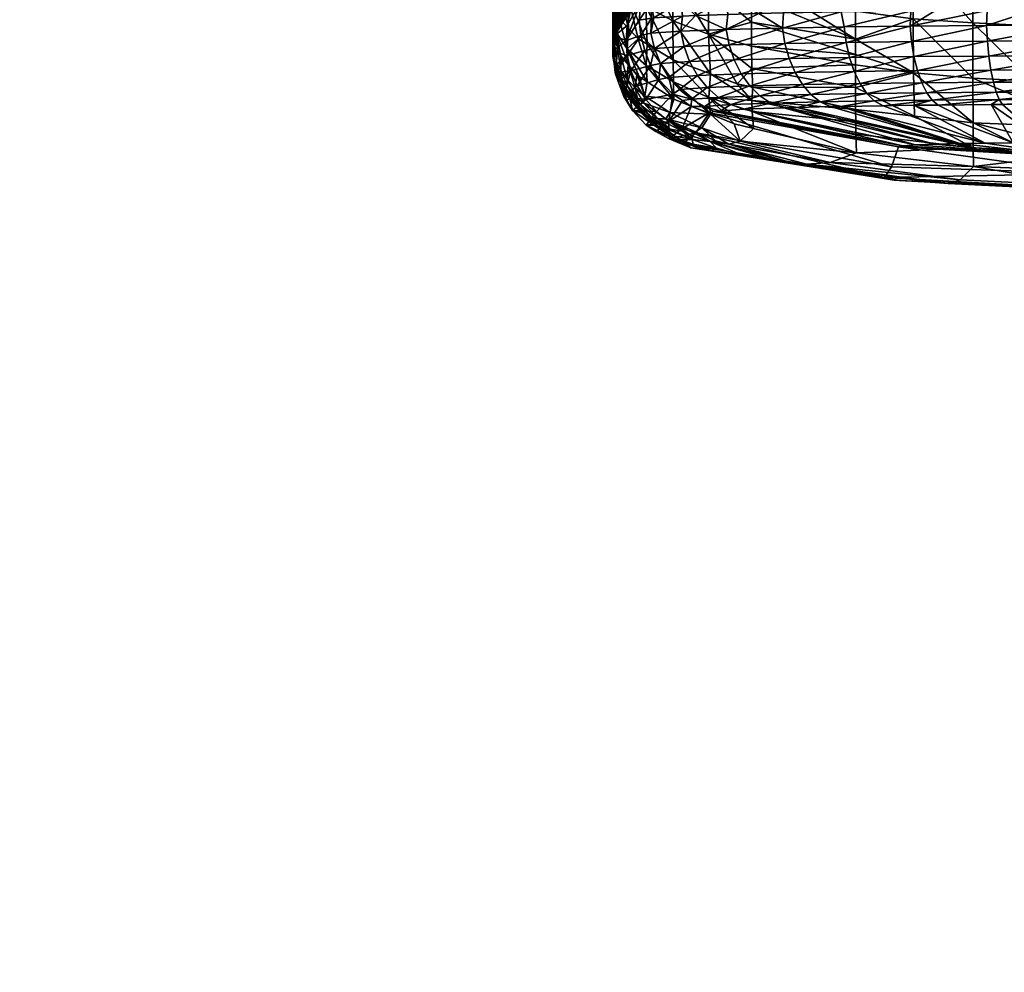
# Model space of a CAD drawing. Extents: x -0.024 to 0.113, y -0.114 to 0.101.
# Tile 311 of 656: x 0.068 to 0.087, y 0.021 to 0.039. Entities that reach past the tile are written whole.
import ezdxf

# ---------------------------------------------------------------- set-up
doc = ezdxf.new("R2010")
doc.units = 0
doc.layers.add('mesh', color=7, linetype='CONTINUOUS')

msp = doc.modelspace()

# ---------------------------------------------------------------- meshes
at = {"layer": 'mesh'}
mesh = msp.add_polyface(dxfattribs=at)
corners = [(0.019752, 0.00376, 0.100083), (0.019054, 0.004858, 0.100172), (0.019784, 0.012456, 0.00092), (0.07141, 0.039822, 0.181472), (0.071236, 0.039838, 0.181798), (0.071051, 0.039838, 0.183113), (0.07104, 0.039839, 0.184359), (0.071165, 0.039822, 0.184359), (0.016375, 0.006225, 0.119049), (0.016749, 0.007147, 0.111477), (0.01685, 0.007058, 0.111428), (0.015134, 0.008553, 0.112262), (0.018295, 0.005508, 0.110235), (0.016824, 0.007111, 0.111289), (0.016739, 0.007107, 0.111139), (0.018386, 0.005503, 0.110386), (0.018172, 0.005469, 0.110114), (0.016628, 0.007058, 0.111017), (0.018024, 0.005384, 0.110036), (0.016483, 0.006955, 0.11093), (0.016711, 0.006737, 0.100824), (0.015137, 0.008512, 0.100961), (0.016839, 0.006869, 0.100827), (0.018573, 0.005229, 0.100557), (0.017033, 0.007059, 0.100706), (0.017136, 0.007176, 0.100452), (0.015311, 0.008721, 0.100841), (0.018685, 0.005335, 0.100302), (0.020037, 0.003345, 0.10014), (0.022293, 0.007104, 0.00092), (0.021179, 0.001229, 0.099968), (0.016028, 0.017013, 0.00092), (0.016003, 0.00828, 0.10045), (0.018114, 0.004857, 0.100671), (0.015282, 0.007953, 0.100923), (0.07204, 0.046156, 0.181482), (0.070789, 0.04044, 0.181732), (0.070894, 0.040438, 0.180928), (0.071261, 0.039839, 0.187272), (0.07103, 0.039839, 0.185385), (0.070938, 0.039854, 0.185101), (0.071115, 0.039853, 0.18178), (0.071493, 0.040426, 0.178634), (0.070756, 0.040441, 0.18199), (0.070592, 0.040449, 0.185116), (0.070611, 0.040444, 0.183095), (0.070881, 0.040455, 0.187724), (0.071074, 0.040457, 0.188476), (0.070653, 0.040451, 0.185822), (0.07059, 0.040449, 0.185291), (0.070746, 0.039954, 0.185109), (0.071202, 0.039957, 0.188447), (0.070927, 0.039952, 0.181752), (0.070751, 0.040292, 0.181727), (0.071574, 0.040425, 0.17843), (0.07057, 0.040301, 0.185116), (0.071032, 0.040307, 0.188487), (0.070772, 0.040185, 0.18173), (0.071559, 0.040279, 0.178425), (0.07059, 0.040192, 0.185115), (0.07105, 0.040198, 0.188483), (0.070635, 0.040087, 0.185113), (0.070817, 0.040082, 0.181736), (0.071094, 0.040091, 0.188472), (0.071692, 0.039987, 0.17847), (0.071409, 0.039822, 0.187246)]
mesh.append_faces([[corners[k] for k in face] for face in [(0, 1, 2, 2), (3, 4, 5, 5), (5, 6, 7, 7), (8, 9, 10, 10), (11, 9, 8, 8), (12, 13, 14, 14), (15, 10, 13, 13), (16, 14, 17, 17), (18, 17, 19, 19), (20, 21, 22, 22), (23, 22, 24, 24), (25, 24, 26, 26), (27, 24, 25, 25), (28, 0, 2, 2), (29, 30, 2, 2), (31, 25, 32, 32), (31, 27, 25, 25), (2, 27, 31, 31), (2, 1, 27, 27), (20, 33, 34, 34), (35, 36, 37, 37), (38, 39, 40, 40), (5, 40, 6, 6), (5, 41, 40, 40), (4, 41, 5, 5), (37, 36, 42, 42), (36, 43, 44, 44), (43, 45, 44, 44), (44, 46, 47, 47), (44, 48, 46, 46), (49, 48, 44, 44), (40, 50, 51, 51), (41, 50, 40, 40), (41, 52, 50, 50), (36, 53, 54, 54), (36, 55, 53, 53), (44, 55, 36, 36), (44, 56, 55, 55), (47, 56, 44, 44), (53, 57, 58, 58), (53, 59, 57, 57), (55, 59, 53, 53), (55, 60, 59, 59), (56, 60, 55, 55), (57, 61, 62, 62), (59, 61, 57, 57), (59, 63, 61, 61), (60, 63, 59, 59), (51, 61, 63, 63), (50, 61, 51, 51), (50, 62, 61, 61), (52, 62, 50, 50), (52, 64, 62, 62), (65, 40, 39, 39), (7, 6, 40, 40)]])
mesh = msp.add_polyface(dxfattribs=at)
corners = [(0.0737, 0.039777, 0.192484), (0.075276, 0.039777, 0.194829), (0.0847, 0.039777, 0.20069), (0.079555, 0.040663, 0.064031), (0.079557, 0.039576, 0.064682), (0.079468, 0.039465, 0.064472), (0.079388, 0.03929, 0.062253), (0.07962, 0.03834, 0.062227), (0.079591, 0.039021, 0.061571), (0.079445, 0.038529, 0.062622), (0.079387, 0.040039, 0.061812), (0.079589, 0.039812, 0.061072), (0.079944, 0.038751, 0.060886), (0.079519, 0.038802, 0.065748), (0.079512, 0.038609, 0.066353), (0.079427, 0.03842, 0.066156), (0.079775, 0.039172, 0.066211), (0.079762, 0.03898, 0.066743), (0.079755, 0.038926, 0.067014), (0.079527, 0.038531, 0.066952), (0.079509, 0.038559, 0.066658), (0.079527, 0.039132, 0.065183), (0.079792, 0.03949, 0.065726), (0.07937, 0.038428, 0.065281), (0.079388, 0.038268, 0.063305), (0.079594, 0.037954, 0.062724), (0.079412, 0.038635, 0.062844), (0.079699, 0.038943, 0.069939), (0.07981, 0.039076, 0.069973), (0.079613, 0.038895, 0.070761), (0.079599, 0.038802, 0.069902), (0.079669, 0.038824, 0.069037), (0.079513, 0.038654, 0.069863), (0.07956, 0.038669, 0.068957), (0.079442, 0.038502, 0.069823), (0.079472, 0.038509, 0.068875), (0.079389, 0.038347, 0.069783), (0.079405, 0.038347, 0.068792), (0.079471, 0.038626, 0.070767), (0.079425, 0.038481, 0.07077), (0.079358, 0.038184, 0.068708), (0.079663, 0.038688, 0.08256), (0.07943, 0.038352, 0.06679), (0.07976, 0.03889, 0.067278), (0.079535, 0.038763, 0.070764), (0.07978, 0.038969, 0.082554), (0.079351, 0.038195, 0.070776), (0.079595, 0.038398, 0.082566), (0.079574, 0.038113, 0.082573), (0.079859, 0.038861, 0.09435)]
mesh.append_faces([[corners[k] for k in face] for face in [(0, 1, 2, 2), (3, 4, 5, 5), (6, 7, 8, 8), (9, 7, 6, 6), (8, 10, 6, 6), (8, 11, 10, 10), (12, 11, 8, 8), (13, 14, 15, 15), (16, 14, 13, 13), (16, 17, 14, 14), (18, 19, 20, 20), (21, 4, 22, 22), (23, 4, 21, 21), (23, 5, 4, 4), (13, 21, 16, 16), (13, 23, 21, 21), (15, 23, 13, 13), (14, 20, 15, 15), (14, 18, 20, 20), (17, 18, 14, 14), (24, 25, 9, 9), (26, 24, 9, 9), (25, 7, 9, 9), (27, 28, 29, 29), (30, 31, 27, 27), (32, 31, 30, 30), (32, 33, 31, 31), (34, 33, 32, 32), (34, 35, 33, 33), (36, 35, 34, 34), (36, 37, 35, 35), (38, 32, 30, 30), (39, 32, 38, 38), (39, 34, 32, 32), (37, 19, 35, 35), (37, 40, 19, 19), (41, 39, 38, 38), (20, 19, 42, 42), (18, 43, 19, 19), (15, 20, 42, 42), (27, 29, 44, 44), (30, 27, 44, 44), (40, 42, 19, 19), (38, 30, 44, 44), (33, 43, 31, 31), (35, 43, 33, 33), (35, 19, 43, 43), (44, 41, 38, 38), (44, 45, 41, 41), (44, 29, 45, 45), (41, 46, 39, 39), (47, 46, 41, 41), (48, 46, 47, 47), (47, 49, 48, 48), (41, 49, 47, 47)]])
mesh = msp.add_polyface(dxfattribs=at)
corners = [(0.079323, 0.039566, 0.062934), (0.079409, 0.039246, 0.064058), (0.079323, 0.038923, 0.063449), (0.079379, 0.040459, 0.063271), (0.079468, 0.039465, 0.064472), (0.079412, 0.038635, 0.062844), (0.079388, 0.03929, 0.062253), (0.079445, 0.038529, 0.062622), (0.079387, 0.040039, 0.061812), (0.079323, 0.039738, 0.062796), (0.079323, 0.037883, 0.065468), (0.07937, 0.038428, 0.065281), (0.079368, 0.038232, 0.065959), (0.079427, 0.03842, 0.066156), (0.079383, 0.03817, 0.066625), (0.079351, 0.038192, 0.069742), (0.079405, 0.038347, 0.068792), (0.079389, 0.038347, 0.069783), (0.079358, 0.038184, 0.068708), (0.079323, 0.03783, 0.067049), (0.079323, 0.037862, 0.068543), (0.079395, 0.037564, 0.067888), (0.079323, 0.037851, 0.068045), (0.079446, 0.037292, 0.06926), (0.079368, 0.0375, 0.070791), (0.079424, 0.03734, 0.070795), (0.07936, 0.037587, 0.069337), (0.079354, 0.037626, 0.070789), (0.079323, 0.03791, 0.070783), (0.079323, 0.037881, 0.069414), (0.079323, 0.037846, 0.067796), (0.079398, 0.037555, 0.067616), (0.079595, 0.037828, 0.082579), (0.079388, 0.037529, 0.066798), (0.079354, 0.037663, 0.066144), (0.079346, 0.03768, 0.066924), (0.079407, 0.037512, 0.065984), (0.079449, 0.037378, 0.066672), (0.079323, 0.037813, 0.066302), (0.079323, 0.037874, 0.065574), (0.07943, 0.038352, 0.06679), (0.079323, 0.038574, 0.06387), (0.079323, 0.038303, 0.064297), (0.079388, 0.038268, 0.063305), (0.079347, 0.038146, 0.06404), (0.079409, 0.037986, 0.063778), (0.079351, 0.038195, 0.070776), (0.079442, 0.038502, 0.069823), (0.079425, 0.038481, 0.07077), (0.079349, 0.037725, 0.065272), (0.079411, 0.037568, 0.065076), (0.079393, 0.037713, 0.064438), (0.079323, 0.03804, 0.064887), (0.079574, 0.038113, 0.082573)]
mesh.append_faces([[corners[k] for k in face] for face in [(0, 1, 2, 2), (0, 3, 1, 1), (3, 4, 1, 1), (5, 0, 2, 2), (5, 6, 0, 0), (7, 6, 5, 5), (6, 8, 9, 9), (10, 11, 12, 12), (1, 4, 11, 11), (13, 12, 11, 11), (14, 12, 13, 13), (15, 16, 17, 17), (18, 19, 14, 14), (15, 18, 16, 16), (15, 20, 18, 18), (21, 22, 20, 20), (23, 24, 25, 25), (26, 24, 23, 23), (26, 27, 24, 24), (26, 28, 27, 27), (29, 28, 26, 26), (21, 29, 26, 26), (20, 29, 21, 21), (30, 21, 31, 31), (30, 22, 21, 21), (32, 27, 28, 28), (33, 34, 35, 35), (33, 36, 34, 34), (37, 36, 33, 33), (19, 30, 31, 31), (35, 31, 33, 33), (35, 19, 31, 31), (38, 39, 12, 12), (13, 40, 14, 14), (14, 38, 12, 12), (41, 2, 1, 1), (1, 42, 41, 41), (11, 42, 1, 1), (5, 41, 43, 43), (2, 41, 5, 5), (43, 44, 45, 45), (41, 44, 43, 43), (14, 40, 18, 18), (46, 47, 48, 48), (46, 17, 47, 47), (46, 15, 17, 17), (29, 15, 46, 46), (19, 38, 14, 14), (49, 50, 51, 51), (51, 44, 49, 49), (51, 45, 44, 44), (52, 49, 44, 44), (36, 49, 34, 34), (36, 50, 49, 49), (53, 28, 46, 46)]])
mesh = msp.add_polyface(dxfattribs=at)
corners = [(0.081933, 0.038951, 0.058271), (0.081118, 0.040151, 0.058415), (0.08112, 0.039146, 0.058906), (0.082868, 0.038779, 0.057715), (0.081932, 0.040003, 0.057736), (0.081126, 0.038235, 0.059577), (0.081939, 0.038005, 0.058993), (0.081936, 0.038461, 0.058611), (0.081944, 0.037587, 0.059414), (0.081164, 0.037483, 0.060428), (0.080456, 0.038486, 0.060214), (0.081668, 0.037294, 0.060033), (0.081965, 0.03723, 0.059897), (0.080451, 0.039358, 0.059598), (0.081137, 0.03704, 0.061032), (0.080463, 0.037745, 0.060978), (0.081948, 0.036982, 0.060201), (0.082522, 0.038918, 0.100769), (0.082074, 0.038623, 0.100337), (0.081462, 0.038891, 0.099522), (0.082542, 0.038632, 0.100752), (0.080885, 0.038586, 0.098628), (0.080604, 0.038857, 0.097991), (0.081495, 0.038605, 0.099506), (0.081612, 0.039459, 0.099397), (0.080666, 0.039147, 0.097956), (0.080772, 0.039427, 0.0979), (0.081517, 0.039179, 0.099474), (0.082648, 0.039486, 0.100617), (0.082568, 0.039206, 0.100711), (0.081744, 0.039717, 0.099292), (0.082522, 0.038347, 0.100781), (0.081462, 0.03832, 0.099534), (0.080604, 0.038287, 0.098004), (0.080637, 0.038572, 0.097986), (0.081612, 0.037747, 0.099434), (0.08092, 0.037453, 0.097872), (0.080772, 0.037714, 0.097937), (0.081744, 0.037485, 0.09934), (0.082648, 0.037773, 0.100654), (0.08276, 0.03751, 0.100536), (0.080666, 0.037997, 0.097981), (0.081517, 0.03803, 0.099499), (0.082568, 0.038057, 0.100736), (0.081105, 0.037225, 0.09779), (0.080807, 0.037006, 0.0961), (0.080579, 0.037189, 0.096148), (0.081908, 0.037256, 0.099221), (0.081318, 0.03704, 0.097694), (0.082097, 0.03707, 0.099082), (0.082899, 0.037281, 0.100387)]
mesh.append_faces([[corners[k] for k in face] for face in [(0, 1, 2, 2), (3, 4, 0, 0), (5, 6, 7, 7), (5, 8, 6, 6), (9, 5, 10, 10), (11, 5, 9, 9), (11, 8, 5, 5), (12, 8, 11, 11), (5, 2, 13, 13), (7, 2, 5, 5), (7, 0, 2, 2), (14, 9, 15, 15), (16, 9, 14, 14), (16, 11, 9, 9), (12, 11, 16, 16), (17, 18, 19, 19), (17, 20, 18, 18), (19, 21, 22, 22), (19, 23, 21, 21), (18, 23, 19, 19), (24, 25, 26, 26), (24, 27, 25, 25), (28, 27, 24, 24), (28, 29, 27, 27), (27, 22, 25, 25), (27, 19, 22, 22), (29, 19, 27, 27), (29, 17, 19, 19), (30, 24, 26, 26), (18, 31, 32, 32), (32, 23, 18, 18), (32, 21, 23, 23), (33, 21, 32, 32), (33, 34, 21, 21), (35, 36, 37, 37), (35, 38, 36, 36), (39, 38, 35, 35), (39, 40, 38, 38), (32, 41, 33, 33), (32, 42, 41, 41), (31, 42, 32, 32), (31, 43, 42, 42), (42, 37, 41, 41), (42, 35, 37, 37), (43, 35, 42, 42), (43, 39, 35, 35), (44, 45, 46, 46), (47, 48, 44, 44), (47, 49, 48, 48), (50, 49, 47, 47), (36, 44, 46, 46), (38, 44, 36, 36), (38, 47, 44, 44), (40, 47, 38, 38), (40, 50, 47, 47)]])
mesh = msp.add_polyface(dxfattribs=at)
corners = [(0.074941, 0.039822, 0.17362), (0.073388, 0.039843, 0.17558), (0.073325, 0.039822, 0.176025), (0.072136, 0.039822, 0.19005), (0.072558, 0.039839, 0.191506), (0.073325, 0.039822, 0.192693), (0.07421, 0.039841, 0.194364), (0.074941, 0.039822, 0.195097), (0.074808, 0.039841, 0.195205), (0.074964, 0.039842, 0.195424), (0.078438, 0.039842, 0.198621), (0.079261, 0.039822, 0.198928), (0.076939, 0.039822, 0.197196), (0.076939, 0.039822, 0.171522), (0.079488, 0.039777, 0.170154), (0.079261, 0.039822, 0.169789), (0.077224, 0.039777, 0.171843), (0.075276, 0.039777, 0.173889), (0.0737, 0.039777, 0.176233), (0.072136, 0.039822, 0.178667), (0.072541, 0.039777, 0.17881), (0.07141, 0.039822, 0.181472), (0.071832, 0.039777, 0.181544), (0.072541, 0.039777, 0.189908), (0.071832, 0.039777, 0.187173), (0.0737, 0.039777, 0.192484), (0.075276, 0.039777, 0.194829), (0.077223, 0.039777, 0.196875), (0.079488, 0.039777, 0.198564), (0.0847, 0.039777, 0.20069), (0.071594, 0.039777, 0.184359), (0.082004, 0.039777, 0.199848), (0.079388, 0.03929, 0.062253), (0.079323, 0.039738, 0.062796), (0.079323, 0.039566, 0.062934), (0.079323, 0.037883, 0.065468), (0.079368, 0.038232, 0.065959), (0.079323, 0.037874, 0.065574), (0.079358, 0.038184, 0.068708), (0.079323, 0.037862, 0.068543), (0.079323, 0.037851, 0.068045), (0.079323, 0.037846, 0.067796), (0.079323, 0.03783, 0.067049), (0.079323, 0.037881, 0.069414), (0.079351, 0.038192, 0.069742), (0.075315, 0.039849, 0.172768), (0.071997, 0.039839, 0.178576), (0.076274, 0.039857, 0.19696), (0.079323, 0.03804, 0.064887), (0.07937, 0.038428, 0.065281), (0.079323, 0.038303, 0.064297), (0.079347, 0.038146, 0.06404), (0.079323, 0.038574, 0.06387), (0.079351, 0.038195, 0.070776), (0.079323, 0.03791, 0.070783), (0.079349, 0.037725, 0.065272), (0.079323, 0.037813, 0.066302), (0.079354, 0.037663, 0.066144), (0.079346, 0.03768, 0.066924)]
mesh.append_faces([[corners[k] for k in face] for face in [(0, 1, 2, 2), (3, 4, 5, 5), (6, 7, 5, 5), (8, 9, 7, 7), (10, 11, 12, 12), (13, 14, 15, 15), (13, 16, 14, 14), (0, 16, 13, 13), (0, 17, 16, 16), (2, 17, 0, 0), (2, 18, 17, 17), (19, 18, 2, 2), (19, 20, 18, 18), (21, 20, 19, 19), (21, 22, 20, 20), (3, 23, 24, 24), (5, 23, 3, 3), (5, 25, 23, 23), (7, 25, 5, 5), (7, 26, 25, 25), (12, 26, 7, 7), (12, 27, 26, 26), (11, 27, 12, 12), (11, 28, 27, 27), (29, 23, 25, 25), (29, 24, 23, 23), (30, 24, 29, 29), (29, 17, 18, 18), (29, 16, 17, 17), (27, 29, 26, 26), (28, 31, 27, 27), (29, 22, 30, 30), (29, 20, 22, 22), (18, 20, 29, 29), (32, 33, 34, 34), (35, 36, 37, 37), (38, 39, 40, 40), (38, 41, 42, 42), (40, 41, 38, 38), (43, 39, 44, 44), (13, 45, 0, 0), (2, 46, 19, 19), (7, 47, 12, 12), (48, 49, 35, 35), (49, 48, 50, 50), (50, 51, 52, 52), (53, 54, 43, 43), (48, 35, 55, 55), (48, 51, 50, 50), (55, 35, 37, 37), (56, 55, 37, 37), (57, 55, 56, 56), (58, 57, 56, 56), (56, 42, 58, 58)]])
mesh = msp.add_polyface(dxfattribs=at)
corners = [(0.08499, 0.038524, 0.056885), (0.083898, 0.038666, 0.057293), (0.083898, 0.038136, 0.057659), (0.084991, 0.03968, 0.056258), (0.083898, 0.039268, 0.056879), (0.084993, 0.037501, 0.057717), (0.083899, 0.037654, 0.058072), (0.0839, 0.037228, 0.058547), (0.083898, 0.037847, 0.057858), (0.082868, 0.039873, 0.057141), (0.082868, 0.038779, 0.057715), (0.081944, 0.037587, 0.059414), (0.081939, 0.038005, 0.058993), (0.081936, 0.038461, 0.058611), (0.081965, 0.03723, 0.059897), (0.081933, 0.038951, 0.058271), (0.083687, 0.038938, 0.101719), (0.082542, 0.038632, 0.100752), (0.082522, 0.038918, 0.100769), (0.083627, 0.038653, 0.101711), (0.084928, 0.038953, 0.102414), (0.084941, 0.038668, 0.1024), (0.085398, 0.038673, 0.102641), (0.083787, 0.039506, 0.101546), (0.082568, 0.039206, 0.100711), (0.082648, 0.039486, 0.100617), (0.083724, 0.039227, 0.101653), (0.085002, 0.039521, 0.102227), (0.084955, 0.039242, 0.102344), (0.083687, 0.038368, 0.101731), (0.084928, 0.038383, 0.102427), (0.082522, 0.038347, 0.100781), (0.082074, 0.038623, 0.100337), (0.083787, 0.037793, 0.101583), (0.08276, 0.03751, 0.100536), (0.082648, 0.037773, 0.100654), (0.083877, 0.03753, 0.101447), (0.085002, 0.037808, 0.102264), (0.085067, 0.037545, 0.102114), (0.082568, 0.038057, 0.100736), (0.083724, 0.038077, 0.101678), (0.084955, 0.038092, 0.102368), (0.083988, 0.0373, 0.101275), (0.083059, 0.037095, 0.100214), (0.082899, 0.037281, 0.100387), (0.085149, 0.037314, 0.101926), (0.084116, 0.037113, 0.101076), (0.085242, 0.037127, 0.101707)]
mesh.append_faces([[corners[k] for k in face] for face in [(0, 1, 2, 2), (3, 1, 0, 0), (3, 4, 1, 1), (5, 6, 7, 7), (8, 6, 5, 5), (5, 2, 8, 8), (5, 0, 2, 2), (4, 9, 10, 10), (6, 11, 7, 7), (6, 12, 11, 11), (8, 12, 6, 6), (8, 13, 12, 12), (2, 13, 8, 8), (14, 7, 11, 11), (2, 15, 13, 13), (2, 10, 15, 15), (1, 10, 2, 2), (1, 4, 10, 10), (16, 17, 18, 18), (16, 19, 17, 17), (20, 19, 16, 16), (20, 21, 19, 19), (22, 21, 20, 20), (23, 24, 25, 25), (23, 26, 24, 24), (27, 26, 23, 23), (27, 28, 26, 26), (26, 18, 24, 24), (26, 16, 18, 18), (28, 16, 26, 26), (28, 20, 16, 16), (29, 21, 30, 30), (29, 19, 21, 21), (31, 19, 29, 29), (31, 17, 19, 19), (32, 17, 31, 31), (33, 34, 35, 35), (33, 36, 34, 34), (37, 36, 33, 33), (37, 38, 36, 36), (29, 39, 31, 31), (29, 40, 39, 39), (30, 40, 29, 29), (30, 41, 40, 40), (40, 35, 39, 39), (40, 33, 35, 35), (41, 33, 40, 40), (41, 37, 33, 33), (42, 43, 44, 44), (45, 46, 42, 42), (45, 47, 46, 46), (36, 44, 34, 34), (36, 42, 44, 44), (38, 42, 36, 36), (38, 45, 42, 42)]])
mesh = msp.add_polyface(dxfattribs=at)
corners = [(0.079591, 0.039021, 0.061571), (0.07962, 0.03834, 0.062227), (0.079803, 0.038144, 0.061815), (0.079969, 0.038044, 0.061604), (0.079944, 0.038751, 0.060886), (0.080463, 0.037745, 0.060978), (0.080456, 0.038486, 0.060214), (0.07994, 0.039583, 0.060327), (0.080451, 0.039358, 0.059598), (0.081126, 0.038235, 0.059577), (0.080144, 0.039523, 0.06665), (0.079762, 0.03898, 0.066743), (0.079775, 0.039172, 0.066211), (0.080113, 0.039329, 0.06711), (0.079755, 0.038926, 0.067014), (0.079699, 0.038943, 0.069939), (0.07993, 0.039112, 0.069185), (0.07981, 0.039076, 0.069973), (0.079669, 0.038824, 0.069037), (0.079933, 0.0392, 0.070006), (0.079796, 0.039139, 0.070756), (0.079692, 0.039027, 0.070758), (0.080243, 0.039359, 0.069312), (0.079613, 0.038895, 0.070761), (0.079943, 0.039229, 0.082548), (0.080146, 0.039455, 0.082544), (0.080041, 0.038819, 0.096235), (0.080056, 0.038534, 0.096241), (0.079823, 0.038494, 0.094358), (0.0801, 0.038542, 0.096592), (0.080604, 0.038857, 0.097991), (0.080637, 0.038572, 0.097986), (0.080885, 0.038586, 0.098628), (0.080772, 0.039427, 0.0979), (0.080666, 0.039147, 0.097956), (0.080107, 0.039109, 0.096214), (0.07978, 0.038969, 0.082554), (0.079925, 0.039064, 0.094346), (0.079663, 0.038688, 0.08256), (0.080041, 0.038249, 0.096247), (0.080604, 0.038287, 0.098004), (0.080107, 0.037959, 0.096238), (0.080666, 0.037997, 0.097981), (0.080174, 0.039308, 0.067656), (0.07976, 0.03889, 0.067278), (0.079898, 0.03925, 0.070754), (0.080065, 0.039312, 0.070035), (0.079994, 0.039279, 0.094341), (0.079859, 0.038861, 0.09435), (0.079574, 0.038113, 0.082573), (0.079851, 0.038209, 0.094364)]
mesh.append_faces([[corners[k] for k in face] for face in [(0, 1, 2, 2), (3, 0, 2, 2), (3, 4, 0, 0), (5, 4, 3, 3), (5, 6, 4, 4), (6, 7, 4, 4), (6, 8, 7, 7), (9, 8, 6, 6), (10, 11, 12, 12), (11, 13, 14, 14), (10, 13, 11, 11), (15, 16, 17, 17), (18, 16, 15, 15), (19, 20, 21, 21), (19, 16, 22, 22), (19, 17, 16, 16), (21, 17, 19, 19), (21, 23, 17, 17), (20, 24, 21, 21), (20, 25, 24, 24), (26, 27, 28, 28), (26, 29, 27, 27), (30, 29, 26, 26), (30, 31, 29, 29), (32, 31, 30, 30), (33, 34, 35, 35), (34, 26, 35, 35), (34, 30, 26, 26), (23, 21, 24, 24), (24, 36, 23, 23), (36, 37, 38, 38), (39, 31, 40, 40), (39, 29, 31, 31), (27, 29, 39, 39), (40, 41, 39, 39), (40, 42, 41, 41), (14, 43, 44, 44), (14, 13, 43, 43), (19, 45, 20, 20), (46, 45, 19, 19), (18, 43, 16, 16), (18, 44, 43, 43), (45, 25, 20, 20), (35, 37, 47, 47), (26, 28, 48, 48), (35, 48, 37, 37), (35, 26, 48, 48), (24, 47, 36, 36), (49, 28, 50, 50), (49, 48, 28, 28), (38, 37, 48, 48), (36, 47, 37, 37), (50, 39, 41, 41), (50, 27, 39, 39), (28, 27, 50, 50)]])
mesh = msp.add_polyface(dxfattribs=at)
corners = [(0.087233, 0.038391, 0.056453), (0.088323, 0.038407, 0.056445), (0.088323, 0.039142, 0.055949), (0.087232, 0.039582, 0.055809), (0.086112, 0.03962, 0.055982), (0.086113, 0.038443, 0.056622), (0.084991, 0.03968, 0.056258), (0.08499, 0.038524, 0.056885), (0.086119, 0.036558, 0.058489), (0.086115, 0.037405, 0.057474), (0.084993, 0.037501, 0.057717), (0.088323, 0.03647, 0.058304), (0.087234, 0.037343, 0.057317), (0.088323, 0.037355, 0.057294), (0.088323, 0.037654, 0.056954), (0.085398, 0.038673, 0.102641), (0.084928, 0.038953, 0.102414), (0.086372, 0.038964, 0.102915), (0.086381, 0.038678, 0.102888), (0.087265, 0.038683, 0.103111), (0.087997, 0.038969, 0.103144), (0.087996, 0.038683, 0.103114), (0.086415, 0.039531, 0.102716), (0.086388, 0.039252, 0.10284), (0.084955, 0.039242, 0.102344), (0.088004, 0.039536, 0.10294), (0.087999, 0.039257, 0.103067), (0.087997, 0.038399, 0.103156), (0.086372, 0.038394, 0.102927), (0.084928, 0.038383, 0.102427), (0.084941, 0.038668, 0.1024), (0.086415, 0.037819, 0.102753), (0.085067, 0.037545, 0.102114), (0.085002, 0.037808, 0.102264), (0.086452, 0.037555, 0.102594), (0.088004, 0.037823, 0.102977), (0.08801, 0.03756, 0.102814), (0.084955, 0.038092, 0.102368), (0.086388, 0.038103, 0.102865), (0.087999, 0.038108, 0.103092), (0.086499, 0.037325, 0.102393), (0.085242, 0.037127, 0.101707), (0.085149, 0.037314, 0.101926), (0.086553, 0.037137, 0.102161), (0.088018, 0.037329, 0.102608), (0.088027, 0.037141, 0.10237), (0.089637, 0.037327, 0.1025), (0.089599, 0.037139, 0.102265), (0.088037, 0.037001, 0.102111), (0.089302, 0.038683, 0.10312)]
mesh.append_faces([[corners[k] for k in face] for face in [(0, 1, 2, 2), (3, 0, 2, 2), (4, 0, 3, 3), (4, 5, 0, 0), (6, 5, 4, 4), (6, 7, 5, 5), (8, 9, 10, 10), (11, 12, 9, 9), (13, 14, 12, 12), (9, 7, 10, 10), (9, 5, 7, 7), (12, 5, 9, 9), (12, 0, 5, 5), (14, 0, 12, 12), (14, 1, 0, 0), (15, 16, 17, 17), (17, 18, 15, 15), (17, 19, 18, 18), (20, 19, 17, 17), (20, 21, 19, 19), (22, 23, 24, 24), (25, 26, 23, 23), (23, 16, 24, 24), (23, 17, 16, 16), (26, 17, 23, 23), (26, 20, 17, 17), (19, 21, 27, 27), (28, 19, 27, 27), (28, 18, 19, 19), (29, 18, 28, 28), (29, 15, 18, 18), (29, 30, 15, 15), (31, 32, 33, 33), (31, 34, 32, 32), (35, 34, 31, 31), (35, 36, 34, 34), (28, 37, 29, 29), (28, 38, 37, 37), (27, 38, 28, 28), (27, 39, 38, 38), (38, 33, 37, 37), (38, 31, 33, 33), (39, 31, 38, 38), (39, 35, 31, 31), (40, 41, 42, 42), (40, 43, 41, 41), (44, 43, 40, 40), (44, 45, 43, 43), (46, 45, 44, 44), (47, 48, 45, 45), (21, 49, 27, 27), (34, 42, 32, 32), (34, 40, 42, 42), (36, 40, 34, 34), (36, 44, 40, 40)]])
mesh = msp.add_polyface(dxfattribs=at)
corners = [(0.081164, 0.037483, 0.060428), (0.080456, 0.038486, 0.060214), (0.080463, 0.037745, 0.060978), (0.07995, 0.037639, 0.062141), (0.079803, 0.038144, 0.061815), (0.079594, 0.037954, 0.062724), (0.079969, 0.038044, 0.061604), (0.080465, 0.037331, 0.061572), (0.081137, 0.03704, 0.061032), (0.079742, 0.037222, 0.063743), (0.079926, 0.037061, 0.063515), (0.079774, 0.037467, 0.06301), (0.079904, 0.036939, 0.064295), (0.080399, 0.036752, 0.063077), (0.080192, 0.037377, 0.094382), (0.079943, 0.036997, 0.082597), (0.07978, 0.037257, 0.082591), (0.079595, 0.037828, 0.082579), (0.079925, 0.037923, 0.094371), (0.079663, 0.037538, 0.082585), (0.080045, 0.036673, 0.066083), (0.079831, 0.036915, 0.065354), (0.07975, 0.036939, 0.066305), (0.07963, 0.037082, 0.066424), (0.079711, 0.036958, 0.066783), (0.080221, 0.037677, 0.096219), (0.08038, 0.037416, 0.096188), (0.080772, 0.037714, 0.097937), (0.08092, 0.037453, 0.097872), (0.080666, 0.037997, 0.097981), (0.080107, 0.037959, 0.096238), (0.080579, 0.037189, 0.096148), (0.080472, 0.037008, 0.062171), (0.079972, 0.037336, 0.062709), (0.07982, 0.037435, 0.062872), (0.079616, 0.037662, 0.063245), (0.07979, 0.037021, 0.064396), (0.079592, 0.037385, 0.063974), (0.081168, 0.036722, 0.0617), (0.079717, 0.036919, 0.067222), (0.079651, 0.036998, 0.067578), (0.079861, 0.036746, 0.067441), (0.079599, 0.03725, 0.064682), (0.079729, 0.036997, 0.06544), (0.079532, 0.037056, 0.070801), (0.079692, 0.036794, 0.070807), (0.080035, 0.037641, 0.094377), (0.079851, 0.038209, 0.094364), (0.080807, 0.037006, 0.0961), (0.080636, 0.036979, 0.094391), (0.080454, 0.037099, 0.094388), (0.0808, 0.036871, 0.094393), (0.080146, 0.036771, 0.082602), (0.08038, 0.036588, 0.082606)]
mesh.append_faces([[corners[k] for k in face] for face in [(0, 1, 2, 2), (3, 4, 5, 5), (3, 6, 4, 4), (7, 6, 3, 3), (7, 2, 6, 6), (8, 2, 7, 7), (9, 10, 11, 11), (12, 10, 9, 9), (12, 13, 10, 10), (14, 15, 16, 16), (17, 18, 19, 19), (20, 21, 22, 22), (22, 23, 24, 24), (25, 26, 14, 14), (27, 26, 25, 25), (27, 28, 26, 26), (29, 25, 30, 30), (29, 27, 25, 25), (28, 31, 26, 26), (3, 32, 7, 7), (3, 33, 32, 32), (5, 33, 3, 3), (5, 34, 33, 33), (11, 34, 35, 35), (10, 34, 11, 11), (9, 36, 12, 12), (37, 36, 9, 9), (10, 33, 34, 34), (10, 32, 33, 33), (13, 32, 10, 10), (13, 38, 32, 32), (39, 40, 41, 41), (21, 42, 43, 43), (21, 36, 42, 42), (21, 12, 36, 36), (44, 15, 45, 45), (44, 16, 15, 15), (16, 46, 14, 14), (19, 46, 16, 16), (19, 18, 46, 46), (17, 47, 18, 18), (22, 21, 43, 43), (43, 23, 22, 22), (48, 49, 50, 50), (25, 14, 46, 46), (30, 46, 18, 18), (30, 25, 46, 46), (31, 48, 50, 50), (48, 51, 49, 49), (47, 30, 18, 18), (26, 50, 14, 14), (26, 31, 50, 50), (50, 15, 14, 14), (50, 52, 15, 15), (49, 53, 50, 50)]])
mesh = msp.add_polyface(dxfattribs=at)
corners = [(0.079594, 0.037954, 0.062724), (0.079803, 0.038144, 0.061815), (0.07962, 0.03834, 0.062227), (0.079476, 0.037549, 0.064206), (0.079599, 0.03725, 0.064682), (0.079592, 0.037385, 0.063974), (0.079368, 0.0375, 0.070791), (0.079595, 0.037828, 0.082579), (0.079663, 0.037538, 0.082585), (0.079424, 0.03734, 0.070795), (0.079323, 0.03791, 0.070783), (0.079574, 0.038113, 0.082573), (0.079354, 0.037626, 0.070789), (0.07963, 0.037082, 0.066424), (0.079571, 0.037209, 0.065665), (0.079529, 0.037229, 0.066547), (0.079514, 0.037243, 0.066991), (0.079449, 0.037378, 0.066672), (0.079388, 0.037529, 0.066798), (0.079711, 0.036958, 0.066783), (0.079446, 0.037373, 0.067503), (0.07951, 0.037265, 0.067437), (0.079398, 0.037555, 0.067616), (0.079388, 0.038268, 0.063305), (0.079616, 0.037662, 0.063245), (0.079473, 0.037821, 0.063506), (0.079409, 0.037986, 0.063778), (0.07982, 0.037435, 0.062872), (0.079583, 0.037006, 0.069185), (0.079692, 0.036794, 0.070807), (0.079651, 0.036998, 0.067578), (0.079532, 0.037056, 0.070801), (0.079446, 0.037292, 0.06926), (0.079496, 0.037277, 0.067731), (0.07936, 0.037587, 0.069337), (0.079395, 0.037564, 0.067888), (0.07979, 0.037021, 0.064396), (0.079481, 0.037392, 0.064857), (0.079393, 0.037713, 0.064438), (0.079411, 0.037568, 0.065076), (0.079742, 0.037222, 0.063743), (0.079774, 0.037467, 0.06301), (0.079717, 0.036919, 0.067222), (0.079462, 0.037356, 0.06582), (0.079729, 0.036997, 0.06544), (0.079407, 0.037512, 0.065984), (0.079851, 0.038209, 0.094364), (0.07978, 0.037257, 0.082591)]
mesh.append_faces([[corners[k] for k in face] for face in [(0, 1, 2, 2), (3, 4, 5, 5), (6, 7, 8, 8), (9, 6, 8, 8), (7, 10, 11, 11), (6, 12, 7, 7), (13, 14, 15, 15), (16, 17, 18, 18), (16, 15, 17, 17), (19, 15, 16, 16), (19, 13, 15, 15), (16, 20, 21, 21), (18, 20, 16, 16), (18, 22, 20, 20), (23, 24, 0, 0), (25, 24, 23, 23), (23, 26, 25, 25), (24, 27, 0, 0), (28, 29, 30, 30), (31, 29, 28, 28), (32, 9, 31, 31), (32, 30, 33, 33), (32, 28, 30, 30), (31, 28, 32, 32), (33, 34, 32, 32), (35, 34, 33, 33), (5, 4, 36, 36), (3, 37, 4, 4), (38, 37, 3, 3), (39, 37, 38, 38), (3, 26, 38, 38), (3, 25, 26, 26), (5, 25, 3, 3), (5, 24, 25, 25), (40, 24, 5, 5), (40, 41, 24, 24), (21, 30, 42, 42), (21, 33, 30, 30), (20, 33, 21, 21), (22, 33, 20, 20), (22, 35, 33, 33), (37, 43, 14, 14), (39, 43, 37, 37), (14, 4, 37, 37), (44, 4, 14, 14), (43, 39, 45, 45), (46, 7, 11, 11), (31, 8, 47, 47), (9, 8, 31, 31), (15, 43, 17, 17), (15, 14, 43, 43), (16, 42, 19, 19), (17, 43, 45, 45), (16, 21, 42, 42), (44, 14, 13, 13)]])
mesh = msp.add_polyface(dxfattribs=at)
corners = [(0.081137, 0.03704, 0.061032), (0.08195, 0.036774, 0.06054), (0.081948, 0.036982, 0.060201), (0.081004, 0.036467, 0.062673), (0.081259, 0.036223, 0.063405), (0.081509, 0.036158, 0.063325), (0.080881, 0.036391, 0.063613), (0.081725, 0.036213, 0.062314), (0.083425, 0.03581, 0.061742), (0.082979, 0.035778, 0.062852), (0.081083, 0.03605, 0.066871), (0.081182, 0.036035, 0.066676), (0.080835, 0.03616, 0.066753), (0.081162, 0.036209, 0.064608), (0.082341, 0.035864, 0.064244), (0.082657, 0.035818, 0.063556), (0.080321, 0.036638, 0.063921), (0.080822, 0.036308, 0.064713), (0.084728, 0.035474, 0.066329), (0.084577, 0.03573, 0.082623), (0.08089, 0.036369, 0.08261), (0.081139, 0.036749, 0.094396), (0.081281, 0.036081, 0.065588), (0.081762, 0.035951, 0.065479), (0.080823, 0.036245, 0.065725), (0.080607, 0.036242, 0.066804), (0.081232, 0.036775, 0.095593), (0.084708, 0.03611, 0.09441), (0.081345, 0.036783, 0.09598), (0.084792, 0.036127, 0.095213), (0.081053, 0.03687, 0.096047), (0.081547, 0.036903, 0.097589), (0.08179, 0.036816, 0.097499), (0.082301, 0.036932, 0.098932), (0.082551, 0.036843, 0.098751), (0.081105, 0.037225, 0.09779), (0.081318, 0.03704, 0.097694), (0.080807, 0.037006, 0.0961), (0.082097, 0.03707, 0.099082), (0.083059, 0.037095, 0.100214), (0.080632, 0.036454, 0.082609), (0.081978, 0.036453, 0.061258), (0.081612, 0.036539, 0.0614), (0.081168, 0.036722, 0.0617), (0.080465, 0.037331, 0.061572), (0.080472, 0.037008, 0.062171), (0.080683, 0.036183, 0.067133), (0.080796, 0.036087, 0.068945), (0.080989, 0.036065, 0.067068), (0.083921, 0.035994, 0.060504), (0.084445, 0.035527, 0.070834), (0.080639, 0.036166, 0.07082), (0.0808, 0.036871, 0.094393)]
mesh.append_faces([[corners[k] for k in face] for face in [(0, 1, 2, 2), (3, 4, 5, 5), (6, 4, 3, 3), (5, 7, 3, 3), (5, 8, 7, 7), (9, 8, 5, 5), (10, 11, 12, 12), (13, 14, 15, 15), (13, 16, 17, 17), (5, 13, 15, 15), (4, 13, 5, 5), (4, 6, 13, 13), (18, 11, 10, 10), (19, 20, 21, 21), (22, 11, 23, 23), (22, 12, 11, 11), (13, 23, 14, 14), (13, 22, 23, 23), (24, 22, 13, 13), (24, 12, 22, 22), (25, 12, 24, 24), (13, 17, 24, 24), (26, 27, 21, 21), (28, 29, 26, 26), (30, 26, 21, 21), (30, 28, 26, 26), (31, 28, 30, 30), (31, 32, 28, 28), (33, 32, 31, 31), (33, 34, 32, 32), (35, 36, 37, 37), (36, 30, 37, 37), (36, 31, 30, 30), (38, 31, 36, 36), (38, 33, 31, 31), (39, 33, 38, 38), (40, 21, 20, 20), (0, 41, 1, 1), (0, 42, 41, 41), (0, 43, 42, 42), (44, 43, 0, 0), (44, 45, 43, 43), (46, 47, 48, 48), (7, 42, 43, 43), (7, 41, 42, 42), (7, 49, 41, 41), (3, 7, 43, 43), (50, 48, 47, 47), (12, 48, 10, 10), (12, 46, 48, 48), (50, 51, 20, 20), (30, 21, 52, 52), (37, 30, 52, 52), (52, 21, 40, 40)]])
mesh = msp.add_polyface(dxfattribs=at)
corners = [(0.0839, 0.037228, 0.058547), (0.083902, 0.036809, 0.059015), (0.08501, 0.036684, 0.058752), (0.084993, 0.037501, 0.057717), (0.081965, 0.03723, 0.059897), (0.083906, 0.036576, 0.059388), (0.083909, 0.036348, 0.059753), (0.086121, 0.03609, 0.059275), (0.081948, 0.036982, 0.060201), (0.08195, 0.036774, 0.06054), (0.082979, 0.035778, 0.062852), (0.085876, 0.035485, 0.061282), (0.083425, 0.03581, 0.061742), (0.085648, 0.035414, 0.0624), (0.082657, 0.035818, 0.063556), (0.082341, 0.035864, 0.064244), (0.085319, 0.035438, 0.063794), (0.081509, 0.036158, 0.063325), (0.081762, 0.035951, 0.065479), (0.081182, 0.036035, 0.066676), (0.084728, 0.035474, 0.066329), (0.084629, 0.03548, 0.066748), (0.081083, 0.03605, 0.066871), (0.084708, 0.03611, 0.09441), (0.084577, 0.03573, 0.082623), (0.081139, 0.036749, 0.094396), (0.08585, 0.036169, 0.097145), (0.085398, 0.036158, 0.096614), (0.082807, 0.036852, 0.099172), (0.086346, 0.036178, 0.09755), (0.083617, 0.036871, 0.100029), (0.084422, 0.036883, 0.100598), (0.08342, 0.036866, 0.099821), (0.081232, 0.036775, 0.095593), (0.084792, 0.036127, 0.095213), (0.081345, 0.036783, 0.09598), (0.08179, 0.036816, 0.097499), (0.085032, 0.036144, 0.095961), (0.082551, 0.036843, 0.098751), (0.084253, 0.036974, 0.10086), (0.083231, 0.036956, 0.100026), (0.085343, 0.036987, 0.101471), (0.084998, 0.036892, 0.101005), (0.082301, 0.036932, 0.098932), (0.082899, 0.037281, 0.100387), (0.083059, 0.037095, 0.100214), (0.082097, 0.03707, 0.099082), (0.083988, 0.0373, 0.101275), (0.084116, 0.037113, 0.101076), (0.085242, 0.037127, 0.101707), (0.083921, 0.035994, 0.060504), (0.081978, 0.036453, 0.061258), (0.086126, 0.035736, 0.06008), (0.081725, 0.036213, 0.062314), (0.080796, 0.036087, 0.068945), (0.080639, 0.036166, 0.07082), (0.084445, 0.035527, 0.070834), (0.080989, 0.036065, 0.067068), (0.08089, 0.036369, 0.08261)]
mesh.append_faces([[corners[k] for k in face] for face in [(0, 1, 2, 2), (3, 0, 2, 2), (1, 0, 4, 4), (5, 6, 7, 7), (7, 1, 5, 5), (7, 2, 1, 1), (8, 1, 4, 4), (8, 5, 1, 1), (9, 5, 8, 8), (9, 6, 5, 5), (10, 11, 12, 12), (10, 13, 11, 11), (13, 10, 14, 14), (14, 15, 16, 16), (16, 13, 14, 14), (17, 14, 10, 10), (16, 15, 18, 18), (18, 19, 20, 20), (20, 16, 18, 18), (21, 20, 22, 22), (23, 24, 25, 25), (26, 27, 28, 28), (29, 30, 31, 31), (26, 32, 30, 30), (28, 32, 26, 26), (33, 34, 23, 23), (35, 36, 34, 34), (37, 36, 38, 38), (37, 34, 36, 36), (27, 38, 28, 28), (27, 37, 38, 38), (39, 30, 40, 40), (39, 31, 30, 30), (41, 31, 39, 39), (41, 42, 31, 31), (40, 28, 43, 43), (40, 32, 28, 28), (30, 32, 40, 40), (28, 38, 43, 43), (44, 45, 46, 46), (47, 48, 45, 45), (45, 40, 43, 43), (48, 40, 45, 45), (48, 39, 40, 40), (49, 39, 48, 48), (49, 41, 39, 39), (7, 6, 50, 50), (9, 50, 6, 6), (9, 51, 50, 50), (12, 52, 50, 50), (12, 50, 53, 53), (54, 55, 56, 56), (56, 21, 57, 57), (22, 57, 21, 21), (24, 56, 58, 58)]])
mesh = msp.add_polyface(dxfattribs=at)
corners = [(0.086119, 0.036558, 0.058489), (0.084993, 0.037501, 0.057717), (0.08501, 0.036684, 0.058752), (0.088323, 0.03647, 0.058304), (0.086115, 0.037405, 0.057474), (0.088323, 0.037355, 0.057294), (0.087234, 0.037343, 0.057317), (0.086121, 0.03609, 0.059275), (0.085319, 0.035438, 0.063794), (0.088323, 0.035283, 0.062236), (0.085648, 0.035414, 0.0624), (0.088323, 0.03528, 0.063628), (0.084728, 0.035474, 0.066329), (0.088323, 0.035283, 0.06621), (0.084629, 0.03548, 0.066748), (0.088323, 0.035284, 0.066641), (0.084708, 0.03611, 0.09441), (0.088323, 0.035603, 0.082627), (0.084577, 0.03573, 0.082623), (0.088323, 0.035896, 0.094414), (0.086875, 0.036184, 0.097847), (0.085461, 0.036896, 0.101192), (0.086457, 0.036905, 0.101596), (0.08585, 0.036169, 0.097145), (0.086346, 0.036178, 0.09755), (0.087491, 0.036189, 0.09806), (0.088184, 0.036191, 0.098158), (0.088046, 0.03691, 0.101846), (0.086674, 0.036905, 0.10163), (0.085398, 0.036158, 0.096614), (0.084998, 0.036892, 0.101005), (0.084422, 0.036883, 0.100598), (0.083617, 0.036871, 0.100029), (0.084792, 0.036127, 0.095213), (0.085032, 0.036144, 0.095961), (0.086611, 0.036997, 0.10191), (0.088037, 0.037001, 0.102111), (0.085343, 0.036987, 0.101471), (0.086553, 0.037137, 0.102161), (0.085242, 0.037127, 0.101707), (0.088027, 0.037141, 0.10237), (0.083921, 0.035994, 0.060504), (0.086126, 0.035736, 0.06008), (0.088323, 0.036003, 0.059113), (0.088323, 0.035656, 0.059949), (0.083425, 0.03581, 0.061742), (0.085876, 0.035485, 0.061282), (0.088323, 0.035368, 0.061116), (0.084445, 0.035527, 0.070834), (0.088323, 0.035311, 0.070839), (0.089514, 0.036908, 0.101742)]
mesh.append_faces([[corners[k] for k in face] for face in [(0, 1, 2, 2), (3, 4, 0, 0), (5, 6, 3, 3), (0, 2, 7, 7), (8, 9, 10, 10), (11, 9, 8, 8), (12, 11, 8, 8), (13, 11, 12, 12), (14, 13, 12, 12), (15, 13, 14, 14), (16, 17, 18, 18), (19, 17, 16, 16), (20, 21, 22, 22), (19, 23, 24, 24), (25, 26, 19, 19), (27, 25, 28, 28), (27, 26, 25, 25), (23, 19, 29, 29), (20, 30, 21, 21), (20, 24, 30, 30), (19, 24, 20, 20), (24, 31, 30, 30), (23, 32, 24, 24), (25, 22, 28, 28), (25, 20, 22, 22), (19, 20, 25, 25), (19, 33, 34, 34), (33, 19, 16, 16), (19, 34, 29, 29), (28, 35, 36, 36), (35, 21, 37, 37), (35, 22, 21, 21), (28, 22, 35, 35), (21, 30, 37, 37), (36, 27, 28, 28), (38, 37, 39, 39), (38, 35, 37, 37), (40, 35, 38, 38), (40, 36, 35, 35), (7, 41, 42, 42), (43, 42, 44, 44), (43, 7, 42, 42), (43, 0, 7, 7), (3, 0, 43, 43), (45, 46, 42, 42), (47, 10, 9, 9), (47, 46, 10, 10), (47, 42, 46, 46), (44, 42, 47, 47), (48, 15, 14, 14), (49, 15, 48, 48), (17, 48, 18, 18), (49, 48, 17, 17), (36, 50, 27, 27)]])
mesh = msp.add_polyface(dxfattribs=at)
corners = [(0.080321, 0.036638, 0.063921), (0.080399, 0.036752, 0.063077), (0.079904, 0.036939, 0.064295), (0.081004, 0.036467, 0.062673), (0.080881, 0.036391, 0.063613), (0.080607, 0.036242, 0.066804), (0.080683, 0.036183, 0.067133), (0.080835, 0.03616, 0.066753), (0.081162, 0.036209, 0.064608), (0.08018, 0.036634, 0.065057), (0.079831, 0.036915, 0.065354), (0.080637, 0.036402, 0.064812), (0.080822, 0.036308, 0.064713), (0.080045, 0.036673, 0.066083), (0.080406, 0.03644, 0.065888), (0.080823, 0.036245, 0.065725), (0.080495, 0.036308, 0.066845), (0.080292, 0.036465, 0.066425), (0.079973, 0.036695, 0.066592), (0.079711, 0.036958, 0.066783), (0.07975, 0.036939, 0.066305), (0.079692, 0.036794, 0.070807), (0.079943, 0.036997, 0.082597), (0.080146, 0.036771, 0.082602), (0.080383, 0.036258, 0.070818), (0.080639, 0.036166, 0.07082), (0.080796, 0.036087, 0.068945), (0.08048, 0.036262, 0.067176), (0.080136, 0.036396, 0.070815), (0.079953, 0.036516, 0.070813), (0.0801, 0.036515, 0.067314), (0.079861, 0.036746, 0.067441), (0.079651, 0.036998, 0.067578), (0.081168, 0.036722, 0.0617), (0.08018, 0.036497, 0.066961), (0.079913, 0.036729, 0.067105), (0.079717, 0.036919, 0.067222), (0.08089, 0.036369, 0.08261), (0.080632, 0.036454, 0.082609), (0.08038, 0.036588, 0.082606), (0.0808, 0.036871, 0.094393), (0.080454, 0.037099, 0.094388), (0.080636, 0.036979, 0.094391)]
mesh.append_faces([[corners[k] for k in face] for face in [(0, 1, 2, 2), (0, 3, 1, 1), (4, 3, 0, 0), (5, 6, 7, 7), (8, 4, 0, 0), (9, 2, 10, 10), (9, 0, 2, 2), (11, 0, 9, 9), (11, 12, 0, 0), (13, 9, 10, 10), (14, 9, 13, 13), (14, 11, 9, 9), (15, 11, 14, 14), (15, 12, 11, 11), (15, 16, 5, 5), (15, 17, 16, 16), (14, 17, 15, 15), (14, 18, 17, 17), (13, 18, 14, 14), (13, 19, 18, 18), (20, 19, 13, 13), (21, 22, 23, 23), (24, 25, 26, 26), (6, 24, 26, 26), (27, 24, 6, 6), (27, 28, 24, 24), (27, 29, 28, 28), (30, 29, 27, 27), (30, 21, 29, 29), (31, 21, 30, 30), (31, 32, 21, 21), (3, 33, 1, 1), (5, 27, 6, 6), (16, 27, 5, 5), (34, 27, 16, 16), (34, 30, 27, 27), (35, 30, 34, 34), (35, 31, 30, 30), (36, 31, 35, 35), (18, 35, 34, 34), (18, 36, 35, 35), (19, 36, 18, 18), (34, 17, 18, 18), (16, 17, 34, 34), (37, 25, 24, 24), (38, 39, 40, 40), (38, 24, 39, 39), (23, 29, 21, 21), (39, 29, 23, 23), (39, 28, 29, 29), (24, 28, 39, 39), (38, 37, 24, 24), (41, 39, 23, 23), (42, 40, 39, 39)]])

doc.saveas('drawing.dxf')
